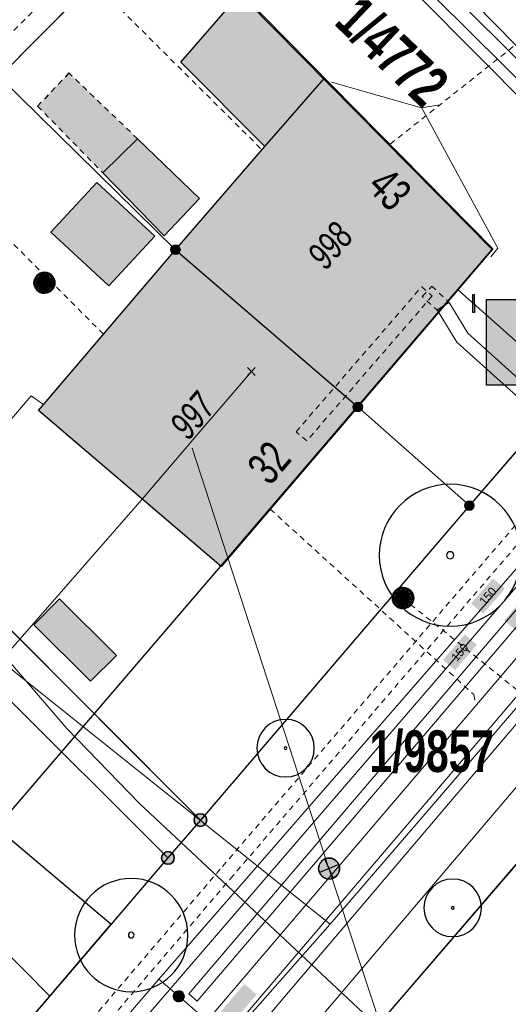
# Model space of a CAD drawing. Header units: metres. Extents: x 2695560 to 2696939, y 1260491 to 1262050.
# Tile 417 of 656: x 2695955 to 2695973, y 1260966 to 1261001. Entities that reach past the tile are written whole.
import ezdxf

# ---------------------------------------------------------------- set-up
doc = ezdxf.new("R2010")
doc.units = ezdxf.units.M
doc.linetypes.add('AUSGEZOGEN', pattern=[0])
doc.linetypes.add('VERDECKT2_S2', pattern=[0.36, 0.2, -0.16])
for name, color, linetype in [('XR$1$AV_Flächen (EO)', 7, 'AUSGEZOGEN'), ('XR$1$AV_Gebäudeflächen (BB)', 7, 'AUSGEZOGEN'), ('XR$1$AV_Gebäudeflächen (EO)', 7, 'AUSGEZOGEN'), ('XR$1$AV_Grenzpunkte', 7, 'AUSGEZOGEN'), ('XR$1$AV_Grundstück-Nr.', 7, 'AUSGEZOGEN'), ('XR$1$AV_Haus-Nr.', 7, 'AUSGEZOGEN'), ('XR$1$AV_Linien (BB)', 7, 'AUSGEZOGEN'), ('XR$1$AV_Linien (EO)', 7, 'AUSGEZOGEN'), ('XR$1$AV_Versicherung-Nr.', 7, 'AUSGEZOGEN'), ('XR$1$AW_LK_Schachtdeckel', 24, 'AUSGEZOGEN'), ('XR$1$EW_LK_Knoten', 1, 'AUSGEZOGEN'), ('XR$1$GA_LK_Rohrleitungsteil', 32, 'AUSGEZOGEN'), ('XR$1$GR_Baum', 94, 'AUSGEZOGEN'), ('XR$1$Liegenschaftsgrenzen', 7, 'AUSGEZOGEN'), ('XR$1$PFAV', 255, 'AUSGEZOGEN'), ('XR$1$PFAW', 255, 'AUSGEZOGEN'), ('XR$1$PFEW', 255, 'AUSGEZOGEN'), ('XR$1$PFWA', 255, 'AUSGEZOGEN'), ('XR$1$RP_Abstandslinie', 7, 'AUSGEZOGEN'), ('XR$1$WA_LK_Absperrarmatur', 171, 'AUSGEZOGEN')]:
    doc.layers.add(name, color=color, linetype=linetype)
for name, color, linetype, lineweight in [('XR$2$ABW-Linie-R-genau', 4, 'AUSGEZOGEN', 18), ('XR$2$ABW-Linie-R-ungenau', 4, 'VERDECKT2_S2', 18), ('XR$2$ABW-LinieFlaeche-R-genau', 4, 'AUSGEZOGEN', 18), ('XR$2$ABW-Punkt', 6, 'AUSGEZOGEN', 18), ('XR$2$ELE-Flaeche-oberirdisch', 1, 'AUSGEZOGEN', 18), ('XR$2$ELE-Linie-oberirdisch', 1, 'AUSGEZOGEN', 18), ('XR$2$ELE-LinieAnker_Strebe', 1, 'AUSGEZOGEN', 18), ('XR$2$ELE-LinieFlaeche-genau', 1, 'AUSGEZOGEN', 18), ('XR$2$ELE-LinieFlaeche-ungenau', 1, 'VERDECKT2_S2', 18), ('XR$2$GAS-Linie-genau', 12, 'AUSGEZOGEN', 18), ('XR$2$KOM-Linie-U-genau', 91, 'AUSGEZOGEN', 18), ('XR$2$KOM-Punkt-U', 91, 'AUSGEZOGEN', 18), ('XR$2$WAS-Linie-genau', 5, 'AUSGEZOGEN', 18), ('XR$2$WAS-Linie-ungenau', 5, 'VERDECKT2_S2', 18), ('XR$2$WAS-LinieFlaeche-genau', 5, 'AUSGEZOGEN', 18), ('XR$2$WAS-Punkt', 5, 'AUSGEZOGEN', 18), ('XR$2$WEI-Text', 59, 'AUSGEZOGEN', 18)]:
    doc.layers.add(name, color=color, linetype=linetype, lineweight=lineweight)
doc.styles.add('ARIAL', font='arial.ttf')
doc.styles.add('TXT', font='txt')

# ---------------------------------------------------------------- blocks, each defined once
blk = doc.blocks.new('COMPLEXOBJECT_677')
at = {"layer": 'XR$1$AV_Linien (BB)', "color": 7, "linetype": 'AUSGEZOGEN', "transparency": 33554687}
blk.add_line((5963.713, 11007.306), (5974.95, 10995.95), dxfattribs=at)
blk.add_arc((5971.993, 10992.557), 4.501, 324.7121, 48.9327, dxfattribs=at)
blk = doc.blocks.new('COMPLEXOBJECT_1191')
at = {"layer": 'XR$1$Liegenschaftsgrenzen', "color": 7, "linetype": 'AUSGEZOGEN', "transparency": 33554687}
blk.add_line((5962.71, 11008.32), (5974.95, 10995.95), dxfattribs=at)
blk.add_arc((5971.996, 10992.557), 4.499, 322.9681, 48.9511, dxfattribs=at)
blk = doc.blocks.new('COMPLEXOBJECT_1192')
at = {"layer": 'XR$1$Liegenschaftsgrenzen', "color": 7, "linetype": 'AUSGEZOGEN', "transparency": 33554687}
blk.add_line((5975.23, 10989.43), (5970.56, 10984.02), dxfattribs=at)
blk.add_arc((5971.905, 10992.632), 4.616, 316.0869, 322.914, dxfattribs=at)
blk = doc.blocks.new('COMPLEXOBJECT_1267')
at = {"layer": 'XR$1$Liegenschaftsgrenzen', "color": 7, "linetype": 'AUSGEZOGEN', "transparency": 33554687}
blk.add_line((5967.81, 10966.06), (5982.44, 10983.1), dxfattribs=at)
blk.add_arc((5986.369, 10979.754), 5.161, 135.551, 139.5832, dxfattribs=at)
blk = doc.blocks.new('BAV15')
at = {"layer": 'XR$1$PFAV', "transparency": 33554687}
blk.add_hatch(color=7, dxfattribs=at).paths.add_polyline_path([(0.5, 0), (0.49, 0.101), (0.459, 0.197), (0.41, 0.286), (0.344, 0.362), (0.264, 0.424), (0.174, 0.469), (0.076, 0.494), (-0.025, 0.499), (-0.125, 0.484), (-0.22, 0.449), (-0.306, 0.395), (-0.379, 0.326), (-0.437, 0.243), (-0.477, 0.15), (-0.497, 0.051), (-0.497, -0.051), (-0.477, -0.15), (-0.437, -0.243), (-0.379, -0.326), (-0.306, -0.395), (-0.22, -0.449), (-0.125, -0.484), (-0.025, -0.499), (0.076, -0.494), (0.174, -0.469), (0.264, -0.424), (0.344, -0.362), (0.41, -0.286), (0.459, -0.197), (0.49, -0.101)])
at = {"color": 7, "transparency": 33554687}
for start, end in [(90, 270), (270, 90)]:
    blk.add_arc((0, 0), 0.5, start, end, dxfattribs=at)
at = {"layer": 'XR$1$PFAV', "transparency": 33554687}
blk.add_circle((0, 0), 0.5, dxfattribs=at)
blk = doc.blocks.new('WBGR1')
at = {"color": 94, "transparency": 33554687}
for radius, start, end in [(1, 90, 270), (1, 270, 90), (0.05, 90, 270), (0.05, 270, 90)]:
    blk.add_arc((0, 0), radius, start, end, dxfattribs=at)
blk = doc.blocks.new('BAW2082')
at = {"layer": 'XR$1$PFAW', "transparency": 33554687}
blk.add_hatch(color=7, dxfattribs=at).paths.add_polyline_path([(0.509, -0.003), (0.499, 0.098), (0.469, 0.194), (0.42, 0.283), (0.354, 0.359), (0.274, 0.421), (0.183, 0.466), (0.085, 0.491), (-0.016, 0.496), (-0.116, 0.481), (-0.211, 0.446), (-0.297, 0.392), (-0.37, 0.323), (-0.428, 0.24), (-0.468, 0.147), (-0.488, 0.047), (-0.488, -0.054), (-0.468, -0.153), (-0.428, -0.246), (-0.37, -0.329), (-0.297, -0.398), (-0.211, -0.452), (-0.116, -0.487), (-0.016, -0.502), (0.085, -0.497), (0.183, -0.472), (0.274, -0.427), (0.354, -0.366), (0.42, -0.289), (0.469, -0.2), (0.499, -0.104)])
at = {"transparency": 33554687}
for start, end in [(91.1948, 268.8052), (268.8052, 91.1948)]:
    blk.add_arc((0.01, 0), 0.5, start, end, dxfattribs=at)
at = {"layer": 'XR$1$PFAW', "transparency": 33554687}
blk.add_circle((0.009, -0.003), 0.5, dxfattribs=at)
blk = doc.blocks.new('BAW2088')
at = {"layer": 'XR$1$PFAW', "transparency": 33554687}
blk.add_hatch(color=253, dxfattribs=at).paths.add_polyline_path([(0.51, 0), (0.5, 0.101), (0.47, 0.197), (0.421, 0.286), (0.355, 0.362), (0.275, 0.424), (0.184, 0.469), (0.086, 0.494), (-0.015, 0.499), (-0.115, 0.484), (-0.21, 0.449), (-0.296, 0.395), (-0.369, 0.326), (-0.427, 0.243), (-0.467, 0.15), (-0.487, 0.051), (-0.487, -0.051), (-0.467, -0.15), (-0.427, -0.243), (-0.369, -0.326), (-0.296, -0.395), (-0.21, -0.449), (-0.115, -0.484), (-0.015, -0.499), (0.086, -0.494), (0.184, -0.469), (0.275, -0.424), (0.355, -0.362), (0.421, -0.286), (0.47, -0.197), (0.5, -0.101)])
at = {"transparency": 33554687}
for start, end in [(91.1948, 268.8052), (268.8052, 91.1948)]:
    blk.add_arc((0.01, 0), 0.5, start, end, dxfattribs=at)
at = {"layer": 'XR$1$PFAW', "transparency": 33554687}
blk.add_circle((0.01, 0), 0.5, dxfattribs=at)
blk = doc.blocks.new('BWA965')
at = {"layer": 'XR$1$PFWA', "transparency": 33554687}
blk.add_hatch(color=7, dxfattribs=at).paths.add_polyline_path([(0, 0.5), (-0.051, 0.497), (-0.101, 0.49), (-0.15, 0.477), (-0.197, 0.459), (-0.243, 0.437), (-0.286, 0.41), (-0.326, 0.379), (-0.362, 0.344), (-0.395, 0.306), (-0.424, 0.264), (-0.449, 0.22), (-0.469, 0.174), (-0.484, 0.125), (-0.494, 0.076), (-0.499, 0.025), (-0.499, -0.025), (-0.494, -0.076), (-0.484, -0.125), (-0.469, -0.174), (-0.449, -0.22), (-0.424, -0.264), (-0.395, -0.306), (-0.362, -0.344), (-0.326, -0.379), (-0.286, -0.41), (-0.243, -0.437), (-0.197, -0.459), (-0.15, -0.477), (-0.101, -0.49), (-0.051, -0.497), (0, -0.5), (0.051, -0.497), (0.101, -0.49), (0.15, -0.477), (0.197, -0.459), (0.243, -0.437), (0.286, -0.41), (0.326, -0.379), (0.362, -0.344), (0.395, -0.306), (0.424, -0.264), (0.449, -0.22), (0.469, -0.174), (0.484, -0.125), (0.494, -0.076), (0.499, -0.025), (0.499, 0.025), (0.494, 0.076), (0.484, 0.125), (0.469, 0.174), (0.449, 0.22), (0.424, 0.264), (0.395, 0.306), (0.362, 0.344), (0.326, 0.379), (0.286, 0.41), (0.243, 0.437), (0.197, 0.459), (0.15, 0.477), (0.101, 0.49), (0.051, 0.497)])
at = {"transparency": 33554687}
blk.add_line((0, 0.5), (0, -0.5), dxfattribs=at)
for start, end in [(90, 270), (270, 90)]:
    blk.add_arc((0, 0), 0.5, start, end, dxfattribs=at)
blk = doc.blocks.new('BGA2013')
at = {"transparency": 33554687}
blk.add_hatch(color=36, dxfattribs=at).paths.add_polyline_path([(-0.291, -0.409), (0.352, 0.357), (0.291, 0.409), (-0.352, -0.357)])
at = {"color": 32, "transparency": 33554687}
blk.add_lwpolyline([(-0.291, -0.409), (-0.352, -0.357), (0.291, 0.409), (0.352, 0.357), (-0.291, -0.409)], close=True, dxfattribs=at)
blk = doc.blocks.new('BEWLP2549_S')
at = {"layer": 'XR$1$PFEW', "transparency": 33554687}
blk.add_hatch(color=7, dxfattribs=at).paths.add_polyline_path([(0.5, 0), (0.49, 0.101), (0.459, 0.197), (0.41, 0.286), (0.344, 0.362), (0.264, 0.424), (0.174, 0.469), (0.076, 0.494), (-0.025, 0.499), (-0.125, 0.484), (-0.22, 0.449), (-0.306, 0.395), (-0.379, 0.326), (-0.437, 0.243), (-0.477, 0.15), (-0.497, 0.051), (-0.497, -0.051), (-0.477, -0.15), (-0.437, -0.243), (-0.379, -0.326), (-0.306, -0.395), (-0.22, -0.449), (-0.125, -0.484), (-0.025, -0.499), (0.076, -0.494), (0.174, -0.469), (0.264, -0.424), (0.344, -0.362), (0.41, -0.286), (0.459, -0.197), (0.49, -0.101)])
at = {"color": 1, "transparency": 33554687}
for p, q in [((0.354, -0.354), (-0.354, 0.354)), ((-0.354, -0.354), (0.354, 0.354))]:
    blk.add_line(p, q, dxfattribs=at)
for start, end in [(91.3809, 268.6191), (268.6191, 91.3809)]:
    blk.add_arc((0, 0), 0.5, start, end, dxfattribs=at)
at = {"layer": 'XR$1$PFEW', "transparency": 33554687}
blk.add_circle((0, 0), 0.5, dxfattribs=at)
blk = doc.blocks.new('KOM-UNBEKANNT-U')
at = {"layer": 'XR$2$KOM-Punkt-U', "linetype": 'AUSGEZOGEN', "lineweight": 20, "transparency": 33554687}
for p, q in [((0, 0, 2500), (-141, 141, 2500)), ((-141, -141, 2500), (0, 0, 2500)), ((0, 0, 2500), (141, 141, 2500)), ((141, -141, 2500), (0, 0, 2500))]:
    blk.add_line(p, q, dxfattribs=at)
blk = doc.blocks.new('WAS-ABSPERRORGAN')
at = {"layer": 'XR$2$WAS-Punkt', "linetype": 'AUSGEZOGEN', "transparency": 33554687}
for p, q in [((0, 200, 2500), (0, -200, 2500)), ((0, 0), (0, 0))]:
    blk.add_line(p, q, dxfattribs=at)
blk.add_circle((0, 0, 502500), 200, dxfattribs=at)
blk = doc.blocks.new('ABW-KONTROLLSCHACHT')
at = {"layer": 'XR$2$ABW-Punkt', "linetype": 'AUSGEZOGEN', "lineweight": 25, "transparency": 33554687}
for points in [[(-343, 68, 2500), (0, 0, 2500), (-350, 0, 2500)], [(-343, 68), (0, 0), (-350, 0)], [(-343, 68, 2500), (-343, 68), (-350, 0), (-350, 0, 2500)], [(-350, 0, 2500), (0, 0, 2500), (-343, -68, 2500)], [(-350, 0), (0, 0), (-343, -68)], [(-323, 134, 2500), (0, 0, 2500), (-343, 68, 2500)], [(-323, 134), (0, 0), (-343, 68)], [(-323, 134, 2500), (-323, 134), (-343, 68), (-343, 68, 2500)], [(-343, -68, 2500), (0, 0, 2500), (-323, -134, 2500)], [(-343, -68), (0, 0), (-323, -134)], [(-291, 194, 2500), (0, 0, 2500), (-323, 134, 2500)], [(-291, 194), (0, 0), (-323, 134)], [(-291, 194, 2500), (-291, 194), (-323, 134), (-323, 134, 2500)], [(-323, -134, 2500), (0, 0, 2500), (-291, -194, 2500)], [(-323, -134), (0, 0), (-291, -194)], [(-247, 247, 2500), (0, 0, 2500), (-291, 194, 2500)], [(-247, 247), (0, 0), (-291, 194)], [(-247, 247, 2500), (-247, 247), (-291, 194), (-291, 194, 2500)], [(-291, -194, 2500), (0, 0, 2500), (-247, -247, 2500)], [(-291, -194), (0, 0), (-247, -247)], [(-194, 291, 2500), (0, 0, 2500), (-247, 247, 2500)], [(-194, 291), (0, 0), (-247, 247)], [(-194, 291, 2500), (-194, 291), (-247, 247), (-247, 247, 2500)], [(-247, -247, 2500), (0, 0, 2500), (-194, -291, 2500)], [(-247, -247), (0, 0), (-194, -291)], [(-134, 323, 2500), (0, 0, 2500), (-194, 291, 2500)], [(-134, 323), (0, 0), (-194, 291)], [(-134, 323, 2500), (-134, 323), (-194, 291), (-194, 291, 2500)], [(-194, -291, 2500), (0, 0, 2500), (-134, -323, 2500)], [(-194, -291), (0, 0), (-134, -323)], [(-68, 343, 2500), (0, 0, 2500), (-134, 323, 2500)], [(-68, 343), (0, 0), (-134, 323)], [(-68, 343, 2500), (-68, 343), (-134, 323), (-134, 323, 2500)], [(-134, -323, 2500), (0, 0, 2500), (-68, -343, 2500)], [(-134, -323), (0, 0), (-68, -343)], [(0, 350, 2500), (0, 0, 2500), (-68, 343, 2500)], [(0, 350), (0, 0), (-68, 343)], [(0, 350, 2500), (0, 350), (-68, 343), (-68, 343, 2500)], [(-68, -343, 2500), (0, 0, 2500), (0, -350, 2500)], [(-68, -343), (0, 0), (0, -350)], [(68, 343, 2500), (0, 0, 2500), (0, 350, 2500)], [(68, 343), (0, 0), (0, 350)], [(68, 343, 2500), (68, 343), (0, 350), (0, 350, 2500)], [(134, 323, 2500), (0, 0, 2500), (68, 343, 2500)], [(134, 323), (0, 0), (68, 343)], [(194, 291, 2500), (0, 0, 2500), (134, 323, 2500)], [(194, 291), (0, 0), (134, 323)], [(247, 247, 2500), (0, 0, 2500), (194, 291, 2500)], [(247, 247), (0, 0), (194, 291)], [(291, 194, 2500), (0, 0, 2500), (247, 247, 2500)], [(291, 194), (0, 0), (247, 247)], [(323, 134, 2500), (0, 0, 2500), (291, 194, 2500)], [(323, 134), (0, 0), (291, 194)], [(343, 68, 2500), (0, 0, 2500), (323, 134, 2500)], [(343, 68), (0, 0), (323, 134)], [(350, 0, 2500), (0, 0, 2500), (343, 68, 2500)], [(350, 0), (0, 0), (343, 68)], [(0, -350, 2500), (0, 0, 2500), (68, -343, 2500)], [(68, -343, 2500), (0, 0, 2500), (134, -323, 2500)], [(134, -323, 2500), (0, 0, 2500), (194, -291, 2500)], [(194, -291, 2500), (0, 0, 2500), (247, -247, 2500)], [(247, -247, 2500), (0, 0, 2500), (291, -194, 2500)], [(291, -194, 2500), (0, 0, 2500), (323, -134, 2500)], [(323, -134, 2500), (0, 0, 2500), (343, -68, 2500)], [(343, -68, 2500), (0, 0, 2500), (350, 0, 2500)], [(0, -350), (0, 0), (68, -343)], [(68, -343), (0, 0), (134, -323)], [(134, -323), (0, 0), (194, -291)], [(194, -291), (0, 0), (247, -247)], [(247, -247), (0, 0), (291, -194)], [(291, -194), (0, 0), (323, -134)], [(323, -134), (0, 0), (343, -68)], [(343, -68), (0, 0), (350, 0)], [(134, 323, 2500), (134, 323), (68, 343), (68, 343, 2500)], [(194, 291, 2500), (194, 291), (134, 323), (134, 323, 2500)], [(247, 247, 2500), (247, 247), (194, 291), (194, 291, 2500)], [(291, 194, 2500), (291, 194), (247, 247), (247, 247, 2500)], [(323, 134, 2500), (323, 134), (291, 194), (291, 194, 2500)], [(343, 68, 2500), (343, 68), (323, 134), (323, 134, 2500)], [(350, 0, 2500), (350, 0), (343, 68), (343, 68, 2500)], [(-350, 0, 2500), (-350, 0), (-343, -68), (-343, -68, 2500)], [(-343, -68, 2500), (-343, -68), (-323, -134), (-323, -134, 2500)], [(-323, -134, 2500), (-323, -134), (-291, -194), (-291, -194, 2500)], [(-291, -194, 2500), (-291, -194), (-247, -247), (-247, -247, 2500)], [(-247, -247, 2500), (-247, -247), (-194, -291), (-194, -291, 2500)], [(-194, -291, 2500), (-194, -291), (-134, -323), (-134, -323, 2500)], [(-134, -323, 2500), (-134, -323), (-68, -343), (-68, -343, 2500)], [(-68, -343, 2500), (-68, -343), (0, -350), (0, -350, 2500)], [(0, -350, 2500), (0, -350), (68, -343), (68, -343, 2500)], [(68, -343, 2500), (68, -343), (134, -323), (134, -323, 2500)], [(134, -323, 2500), (134, -323), (194, -291), (194, -291, 2500)], [(194, -291, 2500), (194, -291), (247, -247), (247, -247, 2500)], [(247, -247, 2500), (247, -247), (291, -194), (291, -194, 2500)], [(291, -194, 2500), (291, -194), (323, -134), (323, -134, 2500)], [(323, -134, 2500), (323, -134), (343, -68), (343, -68, 2500)], [(343, -68, 2500), (343, -68), (350, 0), (350, 0, 2500)]]:
    blk.add_3dface(points, dxfattribs=at)
blk = doc.blocks.new('ABW-SCHLAMMSAMMLER_RUND')
at = {"layer": 'XR$2$ABW-Punkt', "linetype": 'AUSGEZOGEN', "lineweight": 13, "transparency": 33554687}
for p, q in [((-70, 75, 2500), (70, 75, 2500)), ((-70, -75, 2500), (70, -75, 2500))]:
    blk.add_line(p, q, dxfattribs=at)
blk.add_polyline3d([(90, 0, 2500), (0, 0, 2500), (-90, 0, 2500)], dxfattribs=at)
at = {"layer": 'XR$2$ABW-Punkt', "linetype": 'AUSGEZOGEN', "lineweight": 25, "transparency": 33554687}
for points in [[(-147, 29, 2500), (0, 0, 2500), (-150, 0, 2500)], [(-147, 29), (0, 0), (-150, 0)], [(-147, 29, 2500), (-147, 29), (-150, 0), (-150, 0, 2500)], [(-150, 0, 2500), (0, 0, 2500), (-147, -29, 2500)], [(-150, 0), (0, 0), (-147, -29)], [(-139, 57, 2500), (0, 0, 2500), (-147, 29, 2500)], [(-139, 57), (0, 0), (-147, 29)], [(-139, 57, 2500), (-139, 57), (-147, 29), (-147, 29, 2500)], [(-147, -29, 2500), (0, 0, 2500), (-139, -57, 2500)], [(-147, -29), (0, 0), (-139, -57)], [(-125, 83, 2500), (0, 0, 2500), (-139, 57, 2500)], [(-125, 83), (0, 0), (-139, 57)], [(-125, 83, 2500), (-125, 83), (-139, 57), (-139, 57, 2500)], [(-139, -57, 2500), (0, 0, 2500), (-125, -83, 2500)], [(-139, -57), (0, 0), (-125, -83)], [(-106, 106, 2500), (0, 0, 2500), (-125, 83, 2500)], [(-106, 106), (0, 0), (-125, 83)], [(-106, 106, 2500), (-106, 106), (-125, 83), (-125, 83, 2500)], [(-125, -83, 2500), (0, 0, 2500), (-106, -106, 2500)], [(-125, -83), (0, 0), (-106, -106)], [(-83, 125, 2500), (0, 0, 2500), (-106, 106, 2500)], [(-83, 125), (0, 0), (-106, 106)], [(-83, 125, 2500), (-83, 125), (-106, 106), (-106, 106, 2500)], [(-106, -106, 2500), (0, 0, 2500), (-83, -125, 2500)], [(-106, -106), (0, 0), (-83, -125)], [(-57, 139, 2500), (0, 0, 2500), (-83, 125, 2500)], [(-57, 139), (0, 0), (-83, 125)], [(-57, 139, 2500), (-57, 139), (-83, 125), (-83, 125, 2500)], [(-83, -125, 2500), (0, 0, 2500), (-57, -139, 2500)], [(-83, -125), (0, 0), (-57, -139)], [(-29, 147, 2500), (0, 0, 2500), (-57, 139, 2500)], [(-29, 147), (0, 0), (-57, 139)], [(-29, 147, 2500), (-29, 147), (-57, 139), (-57, 139, 2500)], [(-57, -139, 2500), (0, 0, 2500), (-29, -147, 2500)], [(-57, -139), (0, 0), (-29, -147)], [(0, 150, 2500), (0, 0, 2500), (-29, 147, 2500)], [(0, 150), (0, 0), (-29, 147)], [(0, 150, 2500), (0, 150), (-29, 147), (-29, 147, 2500)], [(-29, -147, 2500), (0, 0, 2500), (0, -150, 2500)], [(-29, -147), (0, 0), (0, -150)], [(29, 147, 2500), (0, 0, 2500), (0, 150, 2500)], [(29, 147), (0, 0), (0, 150)], [(29, 147, 2500), (29, 147), (0, 150), (0, 150, 2500)], [(57, 139, 2500), (0, 0, 2500), (29, 147, 2500)], [(57, 139), (0, 0), (29, 147)], [(83, 125, 2500), (0, 0, 2500), (57, 139, 2500)], [(83, 125), (0, 0), (57, 139)], [(106, 106, 2500), (0, 0, 2500), (83, 125, 2500)], [(106, 106), (0, 0), (83, 125)], [(125, 83, 2500), (0, 0, 2500), (106, 106, 2500)], [(125, 83), (0, 0), (106, 106)], [(139, 57, 2500), (0, 0, 2500), (125, 83, 2500)], [(139, 57), (0, 0), (125, 83)], [(147, 29, 2500), (0, 0, 2500), (139, 57, 2500)], [(147, 29), (0, 0), (139, 57)], [(150, 0, 2500), (0, 0, 2500), (147, 29, 2500)], [(150, 0), (0, 0), (147, 29)], [(0, -150, 2500), (0, 0, 2500), (29, -147, 2500)], [(29, -147, 2500), (0, 0, 2500), (57, -139, 2500)], [(57, -139, 2500), (0, 0, 2500), (83, -125, 2500)], [(83, -125, 2500), (0, 0, 2500), (106, -106, 2500)], [(106, -106, 2500), (0, 0, 2500), (125, -83, 2500)], [(125, -83, 2500), (0, 0, 2500), (139, -57, 2500)], [(139, -57, 2500), (0, 0, 2500), (147, -29, 2500)], [(147, -29, 2500), (0, 0, 2500), (150, 0, 2500)], [(0, -150), (0, 0), (29, -147)], [(29, -147), (0, 0), (57, -139)], [(57, -139), (0, 0), (83, -125)], [(83, -125), (0, 0), (106, -106)], [(106, -106), (0, 0), (125, -83)], [(125, -83), (0, 0), (139, -57)], [(139, -57), (0, 0), (147, -29)], [(147, -29), (0, 0), (150, 0)], [(57, 139, 2500), (57, 139), (29, 147), (29, 147, 2500)], [(83, 125, 2500), (83, 125), (57, 139), (57, 139, 2500)], [(106, 106, 2500), (106, 106), (83, 125), (83, 125, 2500)], [(125, 83, 2500), (125, 83), (106, 106), (106, 106, 2500)], [(139, 57, 2500), (139, 57), (125, 83), (125, 83, 2500)], [(147, 29, 2500), (147, 29), (139, 57), (139, 57, 2500)], [(150, 0, 2500), (150, 0), (147, 29), (147, 29, 2500)], [(-150, 0, 2500), (-150, 0), (-147, -29), (-147, -29, 2500)], [(-147, -29, 2500), (-147, -29), (-139, -57), (-139, -57, 2500)], [(-139, -57, 2500), (-139, -57), (-125, -83), (-125, -83, 2500)], [(-125, -83, 2500), (-125, -83), (-106, -106), (-106, -106, 2500)], [(-106, -106, 2500), (-106, -106), (-83, -125), (-83, -125, 2500)], [(-83, -125, 2500), (-83, -125), (-57, -139), (-57, -139, 2500)], [(-57, -139, 2500), (-57, -139), (-29, -147), (-29, -147, 2500)], [(-29, -147, 2500), (-29, -147), (0, -150), (0, -150, 2500)], [(0, -150, 2500), (0, -150), (29, -147), (29, -147, 2500)], [(29, -147, 2500), (29, -147), (57, -139), (57, -139, 2500)], [(57, -139, 2500), (57, -139), (83, -125), (83, -125, 2500)], [(83, -125, 2500), (83, -125), (106, -106), (106, -106, 2500)], [(106, -106, 2500), (106, -106), (125, -83), (125, -83, 2500)], [(125, -83, 2500), (125, -83), (139, -57), (139, -57, 2500)], [(139, -57, 2500), (139, -57), (147, -29), (147, -29, 2500)], [(147, -29, 2500), (147, -29), (150, 0), (150, 0, 2500)]]:
    blk.add_3dface(points, dxfattribs=at)
blk = doc.blocks.new('ABW-DECKEL')
at = {"layer": 'XR$2$ABW-Punkt', "linetype": 'AUSGEZOGEN', "lineweight": 25, "transparency": 33554687}
for points in [[(-343, 68, 2500), (0, 0, 2500), (-350, 0, 2500)], [(-343, 68), (0, 0), (-350, 0)], [(-343, 68, 2500), (-343, 68), (-350, 0), (-350, 0, 2500)], [(-350, 0, 2500), (0, 0, 2500), (-343, -68, 2500)], [(-350, 0), (0, 0), (-343, -68)], [(-323, 134, 2500), (0, 0, 2500), (-343, 68, 2500)], [(-323, 134), (0, 0), (-343, 68)], [(-323, 134, 2500), (-323, 134), (-343, 68), (-343, 68, 2500)], [(-343, -68, 2500), (0, 0, 2500), (-323, -134, 2500)], [(-343, -68), (0, 0), (-323, -134)], [(-291, 194, 2500), (0, 0, 2500), (-323, 134, 2500)], [(-291, 194), (0, 0), (-323, 134)], [(-291, 194, 2500), (-291, 194), (-323, 134), (-323, 134, 2500)], [(-323, -134, 2500), (0, 0, 2500), (-291, -194, 2500)], [(-323, -134), (0, 0), (-291, -194)], [(-247, 247, 2500), (0, 0, 2500), (-291, 194, 2500)], [(-247, 247), (0, 0), (-291, 194)], [(-247, 247, 2500), (-247, 247), (-291, 194), (-291, 194, 2500)], [(-291, -194, 2500), (0, 0, 2500), (-247, -247, 2500)], [(-291, -194), (0, 0), (-247, -247)], [(-194, 291, 2500), (0, 0, 2500), (-247, 247, 2500)], [(-194, 291), (0, 0), (-247, 247)], [(-194, 291, 2500), (-194, 291), (-247, 247), (-247, 247, 2500)], [(-247, -247, 2500), (0, 0, 2500), (-194, -291, 2500)], [(-247, -247), (0, 0), (-194, -291)], [(-134, 323, 2500), (0, 0, 2500), (-194, 291, 2500)], [(-134, 323), (0, 0), (-194, 291)], [(-134, 323, 2500), (-134, 323), (-194, 291), (-194, 291, 2500)], [(-194, -291, 2500), (0, 0, 2500), (-134, -323, 2500)], [(-194, -291), (0, 0), (-134, -323)], [(-68, 343, 2500), (0, 0, 2500), (-134, 323, 2500)], [(-68, 343), (0, 0), (-134, 323)], [(-68, 343, 2500), (-68, 343), (-134, 323), (-134, 323, 2500)], [(-134, -323, 2500), (0, 0, 2500), (-68, -343, 2500)], [(-134, -323), (0, 0), (-68, -343)], [(0, 350, 2500), (0, 0, 2500), (-68, 343, 2500)], [(0, 350), (0, 0), (-68, 343)], [(0, 350, 2500), (0, 350), (-68, 343), (-68, 343, 2500)], [(-68, -343, 2500), (0, 0, 2500), (0, -350, 2500)], [(-68, -343), (0, 0), (0, -350)], [(68, 343, 2500), (0, 0, 2500), (0, 350, 2500)], [(68, 343), (0, 0), (0, 350)], [(68, 343, 2500), (68, 343), (0, 350), (0, 350, 2500)], [(134, 323, 2500), (0, 0, 2500), (68, 343, 2500)], [(134, 323), (0, 0), (68, 343)], [(194, 291, 2500), (0, 0, 2500), (134, 323, 2500)], [(194, 291), (0, 0), (134, 323)], [(247, 247, 2500), (0, 0, 2500), (194, 291, 2500)], [(247, 247), (0, 0), (194, 291)], [(291, 194, 2500), (0, 0, 2500), (247, 247, 2500)], [(291, 194), (0, 0), (247, 247)], [(323, 134, 2500), (0, 0, 2500), (291, 194, 2500)], [(323, 134), (0, 0), (291, 194)], [(343, 68, 2500), (0, 0, 2500), (323, 134, 2500)], [(343, 68), (0, 0), (323, 134)], [(350, 0, 2500), (0, 0, 2500), (343, 68, 2500)], [(350, 0), (0, 0), (343, 68)], [(0, -350, 2500), (0, 0, 2500), (68, -343, 2500)], [(68, -343, 2500), (0, 0, 2500), (134, -323, 2500)], [(134, -323, 2500), (0, 0, 2500), (194, -291, 2500)], [(194, -291, 2500), (0, 0, 2500), (247, -247, 2500)], [(247, -247, 2500), (0, 0, 2500), (291, -194, 2500)], [(291, -194, 2500), (0, 0, 2500), (323, -134, 2500)], [(323, -134, 2500), (0, 0, 2500), (343, -68, 2500)], [(343, -68, 2500), (0, 0, 2500), (350, 0, 2500)], [(0, -350), (0, 0), (68, -343)], [(68, -343), (0, 0), (134, -323)], [(134, -323), (0, 0), (194, -291)], [(194, -291), (0, 0), (247, -247)], [(247, -247), (0, 0), (291, -194)], [(291, -194), (0, 0), (323, -134)], [(323, -134), (0, 0), (343, -68)], [(343, -68), (0, 0), (350, 0)], [(134, 323, 2500), (134, 323), (68, 343), (68, 343, 2500)], [(194, 291, 2500), (194, 291), (134, 323), (134, 323, 2500)], [(247, 247, 2500), (247, 247), (194, 291), (194, 291, 2500)], [(291, 194, 2500), (291, 194), (247, 247), (247, 247, 2500)], [(323, 134, 2500), (323, 134), (291, 194), (291, 194, 2500)], [(343, 68, 2500), (343, 68), (323, 134), (323, 134, 2500)], [(350, 0, 2500), (350, 0), (343, 68), (343, 68, 2500)], [(-350, 0, 2500), (-350, 0), (-343, -68), (-343, -68, 2500)], [(-343, -68, 2500), (-343, -68), (-323, -134), (-323, -134, 2500)], [(-323, -134, 2500), (-323, -134), (-291, -194), (-291, -194, 2500)], [(-291, -194, 2500), (-291, -194), (-247, -247), (-247, -247, 2500)], [(-247, -247, 2500), (-247, -247), (-194, -291), (-194, -291, 2500)], [(-194, -291, 2500), (-194, -291), (-134, -323), (-134, -323, 2500)], [(-134, -323, 2500), (-134, -323), (-68, -343), (-68, -343, 2500)], [(-68, -343, 2500), (-68, -343), (0, -350), (0, -350, 2500)], [(0, -350, 2500), (0, -350), (68, -343), (68, -343, 2500)], [(68, -343, 2500), (68, -343), (134, -323), (134, -323, 2500)], [(134, -323, 2500), (134, -323), (194, -291), (194, -291, 2500)], [(194, -291, 2500), (194, -291), (247, -247), (247, -247, 2500)], [(247, -247, 2500), (247, -247), (291, -194), (291, -194, 2500)], [(291, -194, 2500), (291, -194), (323, -134), (323, -134, 2500)], [(323, -134, 2500), (323, -134), (343, -68), (343, -68, 2500)], [(343, -68, 2500), (343, -68), (350, 0), (350, 0, 2500)]]:
    blk.add_3dface(points, dxfattribs=at)

msp = doc.modelspace()

# ---------------------------------------------------------------- hatches: boundary and pattern name
at = {"transparency": 33554687}
for points in [[(2695972.147, 1260991.189), (2695972.147, 1260988.133), (2695975.994, 1260988.133), (2695975.994, 1260991.189)], [(2695972.774, 1260979.734), (2695973.204, 1260979.367), (2695974.638, 1260981.048), (2695974.208, 1260981.415)], [(2695971.595, 1260980.34), (2695972.021, 1260979.969), (2695972.799, 1260980.862), (2695972.373, 1260981.233)], [(2695970.591, 1260978.33), (2695971.023, 1260977.958), (2695971.801, 1260978.862), (2695971.369, 1260979.234)], [(2695960.577, 1260963.34), (2695961.016, 1260962.966), (2695963.939, 1260966.39), (2695963.5, 1260966.764)]]:
    msp.add_hatch(color=7, dxfattribs=at).paths.add_polyline_path(points)
at = {"layer": 'XR$1$AV_Gebäudeflächen (BB)', "true_color": 0xd2d2d2, "transparency": 33554687}
for points in [[(2695961.04, 1260992.96), (2695967.55, 1260987.35), (2695972.369, 1260992.997), (2695963.372, 1261002.123), (2695961.23, 1260999.656), (2695964.234, 1260996.648)], [(2695958.45, 1260995.7), (2695960.64, 1260993.46), (2695961.896, 1260994.791), (2695959.69, 1260996.912)], [(2695958.66, 1260991.672), (2695960.301, 1260993.44), (2695958.234, 1260995.358), (2695956.593, 1260993.59)], [(2695967.55, 1260987.35), (2695961.04, 1260992.96), (2695956.152, 1260987.222), (2695962.67, 1260981.655)], [(2695955.986, 1260979.576), (2695958.007, 1260977.566), (2695958.933, 1260978.48), (2695956.897, 1260980.503)]]:
    msp.add_hatch(color=254, dxfattribs=at).paths.add_polyline_path(points)
at = {"layer": 'XR$1$AV_Gebäudeflächen (EO)', "true_color": 0xebebeb, "transparency": 33554687}
msp.add_hatch(color=7, dxfattribs=at).paths.add_polyline_path([(2695956.121, 1260998.083), (2695958.45, 1260995.7), (2695959.69, 1260996.912), (2695957.239, 1260999.268)])

# ---------------------------------------------------------------- linework, layer by layer
at = {"color": 24, "lineweight": -3, "transparency": 33554687}
msp.add_lwpolyline([(2695972.147, 1260991.189), (2695975.994, 1260991.189), (2695975.994, 1260988.133), (2695972.147, 1260988.133), (2695972.147, 1260991.189)], close=True, dxfattribs=at)
at = {"layer": 'XR$1$AV_Flächen (EO)', "color": 7, "linetype": 'VERDECKT2_S2', "transparency": 33554687}
msp.add_line((2695956.121, 1260998.083), (2695958.45, 1260995.7), dxfattribs=at)
at = {"layer": 'XR$1$AV_Flächen (EO)', "color": 7, "linetype": 'AUSGEZOGEN', "transparency": 33554687}
msp.add_line((2695958.45, 1260995.7), (2695959.69, 1260996.912), dxfattribs=at)
at = {"layer": 'XR$1$AV_Flächen (EO)', "color": 7, "linetype": 'VERDECKT2_S2', "transparency": 33554687}
msp.add_lwpolyline([(2695959.69, 1260996.912), (2695957.239, 1260999.268), (2695956.121, 1260998.083)], dxfattribs=at)
at = {"layer": 'XR$1$AV_Linien (BB)', "color": 7, "linetype": 'AUSGEZOGEN', "transparency": 33554687}
for p, q in [((2695961.04, 1260992.96), (2695967.55, 1260987.35)), ((2695961.93, 1260972.61), (2695945.13, 1260989.41)), ((2695943.85, 1260988.14), (2695960.77, 1260971.26)), ((2695946.993, 1260978.794), (2695958.748, 1260968.898)), ((2695960.77, 1260971.26), (2695958.748, 1260968.898)), ((2695952.78, 1260970.139), (2695956.55, 1260966.33)), ((2695956.55, 1260966.33), (2695958.748, 1260968.898))]:
    msp.add_line(p, q, dxfattribs=at)
for points in [[(2695945.13, 1260989.41), (2695954.75, 1260999.13), (2695962.666, 1261007.108)], [(2695961.04, 1260992.96), (2695964.234, 1260996.648), (2695961.23, 1260999.656), (2695963.372, 1261002.123), (2695972.369, 1260992.997), (2695967.55, 1260987.35)], [(2695967.55, 1260987.35), (2695962.67, 1260981.655), (2695956.152, 1260987.222), (2695961.04, 1260992.96)], [(2695975.082, 1260987.948), (2695971.53, 1260983.83), (2695961.93, 1260972.61)], [(2695953.7, 1260948.36), (2695968.78, 1260965.87), (2695978.043, 1260976.658)], [(2695946.7, 1260954.85), (2695951.97, 1260960.98), (2695956.55, 1260966.33)]]:
    msp.add_lwpolyline(points, dxfattribs=at)
for points in [[(2695958.45, 1260995.7), (2695959.69, 1260996.912), (2695961.896, 1260994.791), (2695960.64, 1260993.46), (2695958.45, 1260995.7)], [(2695958.66, 1260991.672), (2695956.593, 1260993.59), (2695958.234, 1260995.358), (2695960.301, 1260993.44), (2695958.66, 1260991.672)], [(2695955.986, 1260979.576), (2695956.897, 1260980.503), (2695958.933, 1260978.48), (2695958.007, 1260977.566), (2695955.986, 1260979.576)]]:
    msp.add_lwpolyline(points, close=True, dxfattribs=at)
at = {"layer": 'XR$1$AV_Linien (EO)', "color": 7, "linetype": 'AUSGEZOGEN', "transparency": 33554687}
msp.add_line((2695964.234, 1260996.648), (2695966.356, 1260999.081), dxfattribs=at)
at = {"layer": 'XR$1$Liegenschaftsgrenzen', "color": 7, "linetype": 'AUSGEZOGEN', "transparency": 33554687}
for p, q in [((2695963.68, 1261008.13), (2695954.75, 1260999.13)), ((2695945.13, 1260989.41), (2695961.93, 1260972.61)), ((2695943.85, 1260988.14), (2695960.77, 1260971.26)), ((2695971.53, 1260983.83), (2695961.93, 1260972.61)), ((2695961.93, 1260972.61), (2695960.77, 1260971.26)), ((2695960.77, 1260971.26), (2695951.97, 1260960.98))]:
    msp.add_line(p, q, dxfattribs=at)
msp.add_lwpolyline([(2695954.75, 1260999.13), (2695961.04, 1260992.96), (2695967.55, 1260987.35), (2695971.53, 1260983.83)], dxfattribs=at)
at = {"layer": 'XR$1$RP_Abstandslinie', "color": 7, "linetype": 'AUSGEZOGEN', "transparency": 33554687}
msp.add_lwpolyline([(2695815.92, 1261083.45), (2695852.53, 1261047.34), (2695889.71, 1261010.67), (2695915.9, 1260984.83), (2695942.7, 1260958.39), (2695972.35, 1260992.97), (2695942.13, 1261023.53), (2695912.25, 1261053.75), (2695881.66, 1261084.69), (2695850.32, 1261116.38)], dxfattribs=at)
at = {"layer": 'XR$2$ABW-Linie-R-genau', "linetype": 'AUSGEZOGEN', "transparency": 33554687}
for points in [[(2695966.614, 1260998.94), (2695969.817, 1260998.028), (2695970.476, 1260998.131)], [(2695972.296, 1260992.709), (2695972.547, 1260993.015), (2695969.807, 1260998.055)]]:
    msp.add_lwpolyline(points, dxfattribs=at)
at = {"layer": 'XR$2$ABW-Linie-R-ungenau', "linetype": 'VERDECKT2_S2', "transparency": 33554687}
msp.add_line((2695968.707, 1260996.73), (2695974.08, 1261000.984), dxfattribs=at)
for points in [[(2695964.423, 1260983.704), (2695971.691, 1260977.09), (2695971.745, 1260976.739)], [(2695969.152, 1260980.532), (2695973.529, 1260977.014), (2695973.674, 1260976.407)]]:
    msp.add_lwpolyline(points, dxfattribs=at)
at = {"layer": 'XR$2$ABW-LinieFlaeche-R-genau', "linetype": 'AUSGEZOGEN', "transparency": 33554687}
msp.add_lwpolyline([(2695980.057, 1260985.031), (2695950.605, 1260950.523), (2695949.921, 1260951.107), (2695979.373, 1260985.615), (2695980.057, 1260985.031)], close=True, dxfattribs=at)
at = {"layer": 'XR$2$ELE-Flaeche-oberirdisch', "transparency": 33554687}
msp.add_lwpolyline([(2695950.06, 1260946.521), (2695958.87, 1260956.869), (2695959.501, 1260957.62), (2695963.818, 1260962.748), (2695964.649, 1260963.725), (2695979.782, 1260981.514), (2695980.111, 1260981.822), (2695980.824, 1260982.491), (2695981.457, 1260983.085), (2695980.457, 1260984.149), (2695979.823, 1260983.554), (2695979.11, 1260982.885), (2695978.724, 1260982.522), (2695963.522, 1260964.653), (2695962.703, 1260963.691), (2695958.384, 1260958.56), (2695957.756, 1260957.813), (2695948.949, 1260947.467), (2695950.06, 1260946.521)], close=True, dxfattribs=at)
at = {"layer": 'XR$2$ELE-Linie-oberirdisch', "transparency": 33554687}
msp.add_line((2695970.263, 1260959.503), (2695966.52, 1260970.881), dxfattribs=at)
at = {"layer": 'XR$2$ELE-LinieAnker_Strebe', "transparency": 33554687}
msp.add_line((2695966.52, 1260970.881), (2695961.633, 1260985.885), dxfattribs=at)
at = {"layer": 'XR$2$ELE-LinieFlaeche-genau', "linetype": 'AUSGEZOGEN', "transparency": 33554687}
for points in [[(2695973.984, 1260998.323), (2695965.448, 1261006.789), (2695935.817, 1261036.855), (2695936.173, 1261037.205), (2695965.802, 1261007.143), (2695974.336, 1260998.679), (2695973.984, 1260998.323)], [(2695974.159, 1260986.889), (2695971.083, 1260989.657), (2695970.379, 1260990.818), (2695970.807, 1260991.078), (2695971.473, 1260989.979), (2695974.493, 1260987.261), (2695974.159, 1260986.889)]]:
    msp.add_lwpolyline(points, close=True, dxfattribs=at)
at = {"layer": 'XR$2$ELE-LinieFlaeche-ungenau', "linetype": 'VERDECKT2_S2', "transparency": 33554687}
for points in [[(2695970.206, 1260991.311), (2695965.724, 1260986.136), (2695965.346, 1260986.464), (2695969.828, 1260991.639), (2695970.206, 1260991.311)], [(2695970.424, 1260990.764), (2695969.848, 1260991.291), (2695970.186, 1260991.659), (2695970.762, 1260991.132), (2695970.424, 1260990.764)], [(2695940.971, 1260945.542), (2695962.72, 1260970.954), (2695977.057, 1260987.653), (2695977.437, 1260987.327), (2695963.1, 1260970.628), (2695941.351, 1260945.216), (2695940.971, 1260945.542)]]:
    msp.add_lwpolyline(points, close=True, dxfattribs=at)
at = {"layer": 'XR$2$GAS-Linie-genau', "linetype": 'AUSGEZOGEN', "transparency": 33554687}
for p, q in [((2695971.119, 1260991.536), (2695971.42, 1260991.267)), ((2695971.42, 1260991.267), (2695971.675, 1260991.04)), ((2695971.675, 1260991.04), (2695977.425, 1260985.921)), ((2695975.055, 1260983.08), (2695958.008, 1260963.288))]:
    msp.add_line(p, q, dxfattribs=at)
at = {"layer": 'XR$2$KOM-Linie-U-genau', "linetype": 'AUSGEZOGEN', "transparency": 33554687}
for p, q in [((2695961.801, 1260986.338), (2695963.749, 1260988.619)), ((2695959.853, 1260984.057), (2695961.801, 1260986.338)), ((2695966.562, 1260968.896), (2695955.224, 1260977.964)), ((2695966.562, 1260968.896), (2695973.769, 1260977.272)), ((2695961.966, 1260963.695), (2695966.562, 1260968.896))]:
    msp.add_line(p, q, dxfattribs=at)
for points in [[(2695933.36, 1261040.351), (2695933.643, 1261040.069), (2695938.579, 1261034.967), (2695946.704, 1261027.125), (2695956.127, 1261017.666), (2695962.08, 1261011.6), (2695967.372, 1261006.18), (2695976.065, 1260997.332), (2695991.21, 1260983.752), (2695999.802, 1260976.692), (2696003.768, 1260973.253), (2696007.019, 1260970.594)], [(2695956.332, 1260987.437), (2695955.889, 1260987.747), (2695951.373, 1260982.461)], [(2695955.224, 1260977.964), (2695954.919, 1260978.406), (2695959.853, 1260984.057)], [(2695984.682, 1260950.965), (2695968.303, 1260965.209), (2695959.76, 1260973.196), (2695957.159, 1260975.883), (2695952.904, 1260980.828)]]:
    msp.add_lwpolyline(points, dxfattribs=at)
at = {"layer": 'XR$2$WAS-Linie-genau', "linetype": 'AUSGEZOGEN', "transparency": 33554687}
for p, q in [((2695974.908, 1260983.537), (2695960.449, 1260966.938)), ((2695960.449, 1260966.938), (2695944.006, 1260947.828)), ((2695960.449, 1260966.938), (2695961.16, 1260966.323)), ((2695961.16, 1260966.323), (2695965.91, 1260962.216))]:
    msp.add_line(p, q, dxfattribs=at)
at = {"layer": 'XR$2$WAS-Linie-ungenau', "linetype": 'VERDECKT2_S2', "transparency": 33554687}
msp.add_line((2695951.457, 1260996.969), (2695958.496, 1260989.919), dxfattribs=at)
msp.add_lwpolyline([(2695951.457, 1260996.969), (2695957.547, 1261003.059), (2695964.146, 1260996.509)], dxfattribs=at)
at = {"layer": 'XR$2$WAS-LinieFlaeche-genau', "linetype": 'AUSGEZOGEN', "transparency": 33554687}
msp.add_lwpolyline([(2695975.706, 1260982.429), (2695961.819, 1260966.151), (2695961.515, 1260966.411), (2695975.402, 1260982.689), (2695975.706, 1260982.429)], close=True, dxfattribs=at)

# ---------------------------------------------------------------- block references
at = {"layer": 'XR$1$AV_Grenzpunkte', "color": 7, "linetype": 'AUSGEZOGEN', "lineweight": -3, "transparency": 33554687}
for p, xscale, yscale in [((2695961.04, 1260992.96), 0.3249999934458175, 0.3249999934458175), ((2695967.55, 1260987.35), 0.3249999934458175, 0.3249999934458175), ((2695971.53, 1260983.83), 0.3249999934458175, 0.3249999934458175), ((2695961.93, 1260972.61), 0.4549999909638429, 0.4549999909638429), ((2695960.77, 1260971.26), 0.4549999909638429, 0.4549999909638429)]:
    msp.add_blockref('BAV15', p, dxfattribs=dict(at, xscale=xscale, yscale=yscale))
at = {"layer": 'XR$1$AV_Linien (BB)', "color": 7, "linetype": 'AUSGEZOGEN', "lineweight": -3, "transparency": 33554687}
msp.add_blockref('COMPLEXOBJECT_677', (2690000.97, 1249999.81), dxfattribs=at)
at = {"layer": 'XR$1$AW_LK_Schachtdeckel', "color": 24, "linetype": 'AUSGEZOGEN', "lineweight": -3, "transparency": 33554687}
for name, p, xscale, yscale in [('BAW2082', (2695956.357, 1260991.781), 0.7499999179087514, 0.7499999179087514), ('BAW2088', (2695969.156, 1260980.533), 0.7578193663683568, 0.7578193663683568)]:
    msp.add_blockref(name, p, dxfattribs=dict(at, xscale=xscale, yscale=yscale))
at = {"layer": 'XR$1$EW_LK_Knoten', "color": 1, "linetype": 'AUSGEZOGEN', "lineweight": -3, "transparency": 33554687, "xscale": 0.749999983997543, "yscale": 0.7499999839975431, "rotation": 68.18850000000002}
msp.add_blockref('BEWLP2549_S', (2695966.524, 1260970.882), dxfattribs=at)
at = {"layer": 'XR$1$GA_LK_Rohrleitungsteil', "color": 32, "linetype": 'AUSGEZOGEN', "lineweight": -3, "transparency": 33554687, "xscale": 0.6499999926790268, "yscale": 0.6499999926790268, "rotation": 40.5}
msp.add_blockref('BGA2013', (2695971.679, 1260991.041), dxfattribs=at)
at = {"layer": 'XR$1$GR_Baum', "color": 94, "linetype": 'AUSGEZOGEN', "lineweight": -3, "transparency": 33554687}
for p, xscale, yscale in [((2695970.845, 1260982.059), 2.531872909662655, 2.531872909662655), ((2695964.969, 1260975.175), 1.027451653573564, 1.027451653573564), ((2695959.462, 1260968.505), 2.020948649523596, 2.020948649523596), ((2695970.937, 1260969.479), 1.027451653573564, 1.027451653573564)]:
    msp.add_blockref('WBGR1', p, dxfattribs=dict(at, xscale=xscale, yscale=yscale))
at = {"layer": 'XR$1$Liegenschaftsgrenzen', "color": 7, "linetype": 'AUSGEZOGEN', "lineweight": -3, "transparency": 33554687}
for name in ['COMPLEXOBJECT_1191', 'COMPLEXOBJECT_1192', 'COMPLEXOBJECT_1267']:
    msp.add_blockref(name, (2690000.97, 1249999.81), dxfattribs=at)
at = {"layer": 'XR$1$WA_LK_Absperrarmatur', "color": 171, "linetype": 'AUSGEZOGEN', "lineweight": -3, "transparency": 33554687, "xscale": 0.3749999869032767, "yscale": 0.3749999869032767, "rotation": 319.151123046}
msp.add_blockref('BWA965', (2695961.164, 1260966.324), dxfattribs=at)
at = {"layer": 'XR$2$ABW-Punkt', "color": 6, "linetype": 'AUSGEZOGEN', "lineweight": 18, "transparency": 33554687, "xscale": 0.001, "yscale": 0.001, "zscale": 0.001, "rotation": 360}
for name, p in [('ABW-KONTROLLSCHACHT', (2695956.354, 1260991.78)), ('ABW-DECKEL', (2695956.354, 1260991.78)), ('ABW-DECKEL', (2695969.152, 1260980.532)), ('ABW-SCHLAMMSAMMLER_RUND', (2695969.152, 1260980.532))]:
    msp.add_blockref(name, p, dxfattribs=at)
at = {"layer": 'XR$2$KOM-Punkt-U', "color": 91, "linetype": 'AUSGEZOGEN', "lineweight": 18, "transparency": 33554687, "xscale": 0.001, "yscale": 0.001, "zscale": 0.001}
msp.add_blockref('KOM-UNBEKANNT-U', (2695963.749, 1260988.619), dxfattribs=at)
at = {"layer": 'XR$2$WAS-Punkt', "color": 5, "linetype": 'AUSGEZOGEN', "lineweight": 18, "transparency": 33554687, "xscale": 0.0009999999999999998, "yscale": 0.0009999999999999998, "zscale": 0.001, "rotation": 229.2}
msp.add_blockref('WAS-ABSPERRORGAN', (2695961.16, 1260966.323), dxfattribs=at)

# ---------------------------------------------------------------- texts
at = {"layer": 'XR$1$AV_Grundstück-Nr.', "color": 7, "transparency": 33554687, "insert": (2695968.77, 1261000.017), "char_height": 1.48491, "width": 4.98214, "attachment_point": 5, "rotation": 316.449, "style": 'ARIAL'}
msp.add_mtext('\\A1;{\\fArial|i0|b1;\\H1.484908;\\W0.700000;\\C7;1/4772}\\P', dxfattribs=at)
at = {"layer": 'XR$1$AV_Grundstück-Nr.', "color": 7, "transparency": 33554687, "insert": (2695970.187, 1260975.046), "char_height": 1.48491, "width": 4.98214, "attachment_point": 5, "style": 'ARIAL'}
msp.add_mtext('\\A1;{\\fArial|i0|b1;\\H1.484908;\\W0.700000;\\C7;1/9857}\\P', dxfattribs=at)
at = {"layer": 'XR$1$AV_Haus-Nr.', "color": 7, "transparency": 33554687, "char_height": 1.1621, "width": 1.68109, "style": 'ARIAL'}
for s, insert, attachment_point, rotation in [('\\W0.70;43', (2695969.107, 1260995.538), 2, 314.5923), ('\\W0.70;32', (2695964.832, 1260984.978), 8, 49.4073)]:
    msp.add_mtext(s, dxfattribs=dict(at, insert=insert, attachment_point=attachment_point, rotation=rotation))
at = {"layer": 'XR$1$AV_Versicherung-Nr.', "color": 7, "transparency": 33554687, "char_height": 0.96842, "width": 1.93301, "attachment_point": 5, "style": 'ARIAL'}
for s, insert, rotation in [('\\A1;{\\fArial|i1|b0;\\H0.968418;\\W0.700000;\\C7;998}\\P', (2695966.561, 1260993.105), 49.5234), ('\\A1;{\\fArial|i1|b0;\\H0.968418;\\W0.700000;\\C7;997}\\P', (2695961.652, 1260987.035), 49.4073)]:
    msp.add_mtext(s, dxfattribs=dict(at, insert=insert, rotation=rotation))
at = {"layer": 'XR$2$WEI-Text', "transparency": 33554687, "char_height": 0.3, "width": 0.9119, "attachment_point": 5, "style": 'TXT'}
for insert, rotation in [((2695972.193, 1260980.6), 49), ((2695971.192, 1260978.595), 49.3)]:
    msp.add_mtext('\\W1.00;150', dxfattribs=dict(at, insert=insert, rotation=rotation))

doc.saveas('drawing.dxf')
